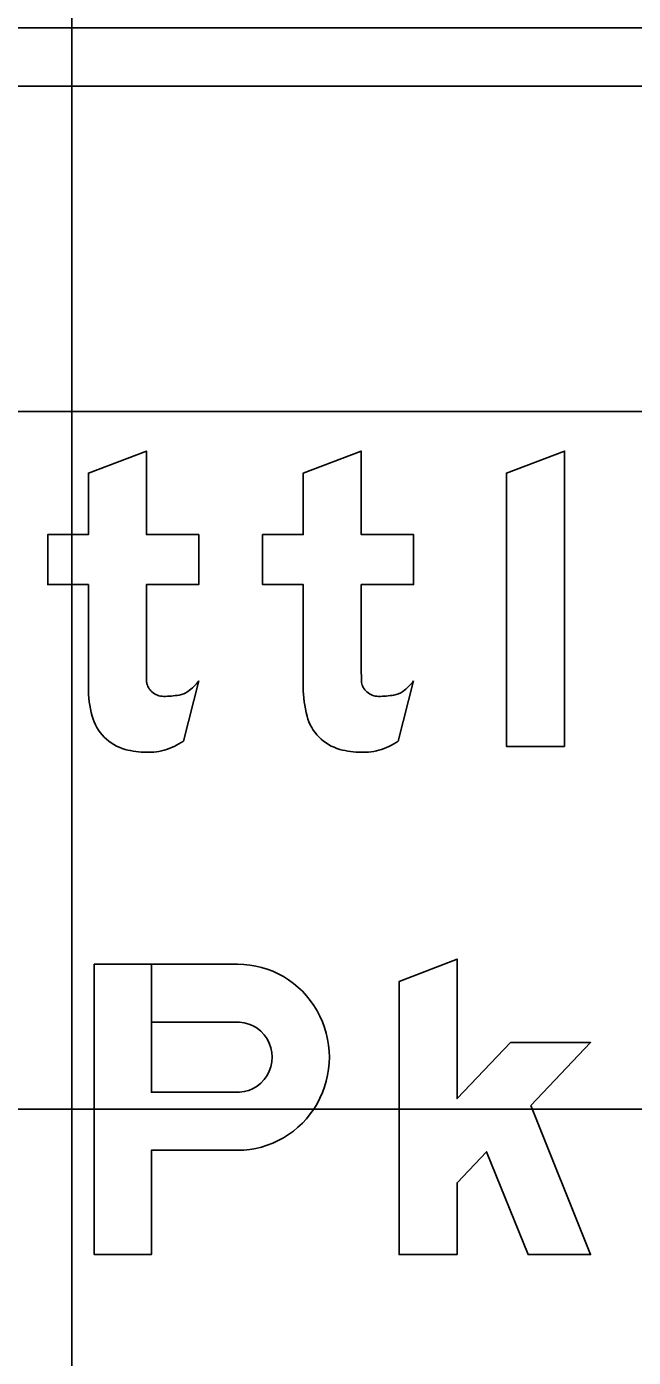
# Model space of a CAD drawing. Extents: x 2193008 to 2198143, y 1236112 to 1237864.
# Drawn here: x 2197048.577 to 2197050.317, y 1237291.479 to 1237295.295 of the extents above; entities that cross this region are included whole.
import ezdxf

# ---------------------------------------------------------------- set-up
doc = ezdxf.new("R2010")
doc.units = 0
for name, color, linetype in [('GSBWFILL', 7, 'Continuous'), ('GSCOLORFILL', 7, 'Continuous'), ('GSOUTLINE', 7, 'Continuous'), ('M-ROADS', 7, 'Continuous')]:
    doc.layers.add(name, color=color, linetype=linetype)

msp = doc.modelspace()

# ---------------------------------------------------------------- linework, layer by layer
at = {"layer": 'GSBWFILL'}
for p, q in [((2197049.0269, 1237293.2461), (2197049.0707, 1237293.4184)), ((2197049.6429, 1237293.2461), (2197049.6868, 1237293.4184))]:
    msp.add_line(p, q, dxfattribs=at)
for points in [[(2197048.9209, 1237293.4512), (2197048.9209, 1237293.6947), (2197049.0707, 1237293.6947), (2197049.0707, 1237293.8383), (2197048.9209, 1237293.8383), (2197048.9209, 1237294.0776), (2197048.7544, 1237294.0145), (2197048.7544, 1237293.8383), (2197048.6378, 1237293.8383), (2197048.6378, 1237293.6947), (2197048.7544, 1237293.6947), (2197048.7544, 1237293.4009)], [(2197049.5369, 1237293.4512), (2197049.5369, 1237293.6947), (2197049.6868, 1237293.6947), (2197049.6868, 1237293.8383), (2197049.5369, 1237293.8383), (2197049.5369, 1237294.0776), (2197049.3704, 1237294.0145), (2197049.3704, 1237293.8383), (2197049.2539, 1237293.8383), (2197049.2539, 1237293.6947), (2197049.3704, 1237293.6947), (2197049.3704, 1237293.4009)], [(2197048.771, 1237292.6062), (2197048.771, 1237291.7737), (2197048.9352, 1237291.7737), (2197048.9352, 1237292.0727), (2197049.1822, 1237292.0727)], [(2197049.1736, 1237292.2392), (2197048.9352, 1237292.2392), (2197048.9352, 1237292.6062), (2197048.771, 1237292.6062)], [(2197049.1822, 1237292.6062), (2197048.9352, 1237292.6062), (2197048.9352, 1237292.4397), (2197049.1736, 1237292.4397)]]:
    msp.add_lwpolyline(points, dxfattribs=at)
for points in [[(2197050.1197, 1237293.2306), (2197050.1197, 1237294.0776), (2197049.9532, 1237294.0145), (2197049.9532, 1237293.2306)], [(2197050.0226, 1237292.2008), (2197050.1946, 1237292.3814), (2197049.9647, 1237292.3814), (2197049.8116, 1237292.2208), (2197049.8116, 1237292.6208), (2197049.6451, 1237292.5565), (2197049.6451, 1237291.7737), (2197049.8116, 1237291.7737), (2197049.8116, 1237291.9793), (2197049.8964, 1237292.0684), (2197050.0151, 1237291.7737), (2197050.1946, 1237291.7737)]]:
    msp.add_lwpolyline(points, close=True, dxfattribs=at)
for centre, major_axis, ratio, start_param, end_param in [((2197049.9631, 1237293.4512), (0, 1.0423), 0.999998, 1.570796, 1.606005), ((2197050.5792, 1237293.4512), (0, 1.0423), 0.999998, 1.570796, 1.606005), ((2197048.9687, 1237293.4226), (0, 0.0479), 0.999998, 1.74085, 2.407828), ((2197048.9611, 1237293.5001), (0, 0.1367), 0.999998, 3.756278, 4.071638), ((2197049.5847, 1237293.4226), (0, 0.0479), 0.999998, 1.74085, 2.407828), ((2197049.5772, 1237293.5001), (0, 0.1367), 0.999998, 3.756278, 4.071638), ((2197049.0774, 1237293.4009), (0, 0.3231), 0.999998, 1.570796, 1.830698), ((2197048.9702, 1237293.4243), (0, 0.0501), 0.999998, 2.407828, 3.141593), ((2197048.9702, 1237293.6371), (0, 0.2629), 0.999998, 3.141593, 3.310762), ((2197049.004, 1237293.4394), (0, 0.0624), 0.999998, 3.310762, 3.756278), ((2197049.6935, 1237293.4009), (0, 0.3231), 0.999998, 1.570796, 1.830698), ((2197049.5863, 1237293.4243), (0, 0.0501), 0.999998, 2.407828, 3.141593), ((2197049.5863, 1237293.6371), (0, 0.2629), 0.999998, 3.141593, 3.310762), ((2197049.62, 1237293.4394), (0, 0.0624), 0.999998, 3.310762, 3.756278), ((2197048.896, 1237293.3526), (0, 0.1353), 0.999998, 1.830698, 2.869526), ((2197049.512, 1237293.3526), (0, 0.1353), 0.999998, 1.830698, 2.869526), ((2197048.9209, 1237293.4419), (0, 0.228), 0.999998, 2.869526, 3.141593), ((2197048.9209, 1237293.5423), (0, 0.3283), 0.999998, 3.141593, 3.205734), ((2197048.9332, 1237293.3496), (0, 0.1353), 0.999998, 3.205734, 3.427755), ((2197048.9155, 1237293.4098), (0, 0.1981), 0.999998, 3.427755, 3.738844), ((2197049.5369, 1237293.4419), (0, 0.228), 0.999998, 2.869526, 3.141593), ((2197049.5369, 1237293.5423), (0, 0.3283), 0.999998, 3.141593, 3.205734), ((2197049.5493, 1237293.3496), (0, 0.1353), 0.999998, 3.205734, 3.427755), ((2197049.5316, 1237293.4098), (0, 0.1981), 0.999998, 3.427755, 3.738844), ((2197049.1824, 1237292.3395), (0, 0.2667), 0.985873, 3.140988, 6.28379), ((2197049.1821, 1237292.3395), (0, 0.1006), 0.985873, 3.056611, 6.368167)]:
    msp.add_ellipse(centre, major_axis=major_axis, ratio=ratio, start_param=start_param, end_param=end_param, dxfattribs=at)
at = {"layer": 'GSCOLORFILL'}
for p, q in [((2197054.4665, 1237295.291), (2197036.4845, 1237295.291)), ((2197036.4845, 1237295.1245), (2197054.4665, 1237295.1245)), ((2197049.0269, 1237293.2461), (2197049.0707, 1237293.4184)), ((2197049.6429, 1237293.2461), (2197049.6868, 1237293.4184))]:
    msp.add_line(p, q, dxfattribs=at)
for points in [[(2197048.9209, 1237293.4512), (2197048.9209, 1237293.6947), (2197049.0707, 1237293.6947), (2197049.0707, 1237293.8383), (2197048.9209, 1237293.8383), (2197048.9209, 1237294.0776), (2197048.7544, 1237294.0145), (2197048.7544, 1237293.8383), (2197048.6378, 1237293.8383), (2197048.6378, 1237293.6947), (2197048.7544, 1237293.6947), (2197048.7544, 1237293.4009)], [(2197049.5369, 1237293.4512), (2197049.5369, 1237293.6947), (2197049.6868, 1237293.6947), (2197049.6868, 1237293.8383), (2197049.5369, 1237293.8383), (2197049.5369, 1237294.0776), (2197049.3704, 1237294.0145), (2197049.3704, 1237293.8383), (2197049.2539, 1237293.8383), (2197049.2539, 1237293.6947), (2197049.3704, 1237293.6947), (2197049.3704, 1237293.4009)], [(2197048.771, 1237292.6062), (2197048.771, 1237291.7737), (2197048.9352, 1237291.7737), (2197048.9352, 1237292.0727), (2197049.1822, 1237292.0727)], [(2197049.1736, 1237292.2392), (2197048.9352, 1237292.2392), (2197048.9352, 1237292.6062), (2197048.771, 1237292.6062)], [(2197049.1822, 1237292.6062), (2197048.9352, 1237292.6062), (2197048.9352, 1237292.4397), (2197049.1736, 1237292.4397)]]:
    msp.add_lwpolyline(points, dxfattribs=at)
for points in [[(2197050.1197, 1237293.2306), (2197050.1197, 1237294.0776), (2197049.9532, 1237294.0145), (2197049.9532, 1237293.2306)], [(2197050.0226, 1237292.2008), (2197050.1946, 1237292.3814), (2197049.9647, 1237292.3814), (2197049.8116, 1237292.2208), (2197049.8116, 1237292.6208), (2197049.6451, 1237292.5565), (2197049.6451, 1237291.7737), (2197049.8116, 1237291.7737), (2197049.8116, 1237291.9793), (2197049.8964, 1237292.0684), (2197050.0151, 1237291.7737), (2197050.1946, 1237291.7737)]]:
    msp.add_lwpolyline(points, close=True, dxfattribs=at)
for centre, major_axis, ratio, start_param, end_param in [((2197049.9631, 1237293.4512), (0, 1.0423), 0.999998, 1.570796, 1.606005), ((2197050.5792, 1237293.4512), (0, 1.0423), 0.999998, 1.570796, 1.606005), ((2197048.9687, 1237293.4226), (0, 0.0479), 0.999998, 1.74085, 2.407828), ((2197048.9611, 1237293.5001), (0, 0.1367), 0.999998, 3.756278, 4.071638), ((2197049.5847, 1237293.4226), (0, 0.0479), 0.999998, 1.74085, 2.407828), ((2197049.5772, 1237293.5001), (0, 0.1367), 0.999998, 3.756278, 4.071638), ((2197049.0774, 1237293.4009), (0, 0.3231), 0.999998, 1.570796, 1.830698), ((2197048.9702, 1237293.4243), (0, 0.0501), 0.999998, 2.407828, 3.141593), ((2197048.9702, 1237293.6371), (0, 0.2629), 0.999998, 3.141593, 3.310762), ((2197049.004, 1237293.4394), (0, 0.0624), 0.999998, 3.310762, 3.756278), ((2197049.6935, 1237293.4009), (0, 0.3231), 0.999998, 1.570796, 1.830698), ((2197049.5863, 1237293.4243), (0, 0.0501), 0.999998, 2.407828, 3.141593), ((2197049.5863, 1237293.6371), (0, 0.2629), 0.999998, 3.141593, 3.310762), ((2197049.62, 1237293.4394), (0, 0.0624), 0.999998, 3.310762, 3.756278), ((2197048.896, 1237293.3526), (0, 0.1353), 0.999998, 1.830698, 2.869526), ((2197049.512, 1237293.3526), (0, 0.1353), 0.999998, 1.830698, 2.869526), ((2197048.9209, 1237293.4419), (0, 0.228), 0.999998, 2.869526, 3.141593), ((2197048.9209, 1237293.5423), (0, 0.3283), 0.999998, 3.141593, 3.205734), ((2197048.9332, 1237293.3496), (0, 0.1353), 0.999998, 3.205734, 3.427755), ((2197048.9155, 1237293.4098), (0, 0.1981), 0.999998, 3.427755, 3.738844), ((2197049.5369, 1237293.4419), (0, 0.228), 0.999998, 2.869526, 3.141593), ((2197049.5369, 1237293.5423), (0, 0.3283), 0.999998, 3.141593, 3.205734), ((2197049.5493, 1237293.3496), (0, 0.1353), 0.999998, 3.205734, 3.427755), ((2197049.5316, 1237293.4098), (0, 0.1981), 0.999998, 3.427755, 3.738844), ((2197049.1824, 1237292.3395), (0, 0.2667), 0.985873, 3.140988, 6.28379), ((2197049.1821, 1237292.3395), (0, 0.1006), 0.985873, 3.056611, 6.368167)]:
    msp.add_ellipse(centre, major_axis=major_axis, ratio=ratio, start_param=start_param, end_param=end_param, dxfattribs=at)
at = {"layer": 'GSOUTLINE'}
for p, q in [((2197049.0269, 1237293.2461), (2197049.0707, 1237293.4184)), ((2197049.6429, 1237293.2461), (2197049.6868, 1237293.4184)), ((2197048.9352, 1237292.2392), (2197049.1736, 1237292.2392)), ((2197048.9352, 1237292.0727), (2197049.1822, 1237292.0727))]:
    msp.add_line(p, q, dxfattribs=at)
for points in [[(2197048.9209, 1237293.4512), (2197048.9209, 1237293.6947), (2197049.0707, 1237293.6947), (2197049.0707, 1237293.8383), (2197048.9209, 1237293.8383), (2197048.9209, 1237294.0776), (2197048.7544, 1237294.0145), (2197048.7544, 1237293.8383), (2197048.6378, 1237293.8383), (2197048.6378, 1237293.6947), (2197048.7544, 1237293.6947), (2197048.7544, 1237293.4009)], [(2197049.5369, 1237293.4512), (2197049.5369, 1237293.6947), (2197049.6868, 1237293.6947), (2197049.6868, 1237293.8383), (2197049.5369, 1237293.8383), (2197049.5369, 1237294.0776), (2197049.3704, 1237294.0145), (2197049.3704, 1237293.8383), (2197049.2539, 1237293.8383), (2197049.2539, 1237293.6947), (2197049.3704, 1237293.6947), (2197049.3704, 1237293.4009)], [(2197049.1822, 1237292.6062), (2197048.771, 1237292.6062), (2197048.771, 1237291.7737), (2197048.9352, 1237291.7737), (2197048.9352, 1237292.0727)], [(2197049.1736, 1237292.4397), (2197048.9352, 1237292.4397), (2197048.9352, 1237292.2392)]]:
    msp.add_lwpolyline(points, dxfattribs=at)
for points in [[(2197050.1197, 1237293.2306), (2197050.1197, 1237294.0776), (2197049.9532, 1237294.0145), (2197049.9532, 1237293.2306)], [(2197050.0226, 1237292.2008), (2197050.1946, 1237292.3814), (2197049.9647, 1237292.3814), (2197049.8116, 1237292.2208), (2197049.8116, 1237292.6208), (2197049.6451, 1237292.5565), (2197049.6451, 1237291.7737), (2197049.8116, 1237291.7737), (2197049.8116, 1237291.9793), (2197049.8964, 1237292.0684), (2197050.0151, 1237291.7737), (2197050.1946, 1237291.7737)]]:
    msp.add_lwpolyline(points, close=True, dxfattribs=at)
for centre, major_axis, ratio, start_param, end_param in [((2197049.9631, 1237293.4512), (0, 1.0423), 0.999998, 1.570796, 1.606005), ((2197050.5792, 1237293.4512), (0, 1.0423), 0.999998, 1.570796, 1.606005), ((2197048.9687, 1237293.4226), (0, 0.0479), 0.999998, 1.74085, 2.407828), ((2197048.9611, 1237293.5001), (0, 0.1367), 0.999998, 3.756278, 4.071638), ((2197049.5847, 1237293.4226), (0, 0.0479), 0.999998, 1.74085, 2.407828), ((2197049.5772, 1237293.5001), (0, 0.1367), 0.999998, 3.756278, 4.071638), ((2197049.0774, 1237293.4009), (0, 0.3231), 0.999998, 1.570796, 1.830698), ((2197048.9702, 1237293.4243), (0, 0.0501), 0.999998, 2.407828, 3.141593), ((2197048.9702, 1237293.6371), (0, 0.2629), 0.999998, 3.141593, 3.310762), ((2197049.004, 1237293.4394), (0, 0.0624), 0.999998, 3.310762, 3.756278), ((2197049.6935, 1237293.4009), (0, 0.3231), 0.999998, 1.570796, 1.830698), ((2197049.5863, 1237293.4243), (0, 0.0501), 0.999998, 2.407828, 3.141593), ((2197049.5863, 1237293.6371), (0, 0.2629), 0.999998, 3.141593, 3.310762), ((2197049.62, 1237293.4394), (0, 0.0624), 0.999998, 3.310762, 3.756278), ((2197048.896, 1237293.3526), (0, 0.1353), 0.999998, 1.830698, 2.869526), ((2197049.512, 1237293.3526), (0, 0.1353), 0.999998, 1.830698, 2.869526), ((2197048.9209, 1237293.4419), (0, 0.228), 0.999998, 2.869526, 3.141593), ((2197048.9209, 1237293.5423), (0, 0.3283), 0.999998, 3.141593, 3.205734), ((2197048.9332, 1237293.3496), (0, 0.1353), 0.999998, 3.205734, 3.427755), ((2197048.9155, 1237293.4098), (0, 0.1981), 0.999998, 3.427755, 3.738844), ((2197049.5369, 1237293.4419), (0, 0.228), 0.999998, 2.869526, 3.141593), ((2197049.5369, 1237293.5423), (0, 0.3283), 0.999998, 3.141593, 3.205734), ((2197049.5493, 1237293.3496), (0, 0.1353), 0.999998, 3.205734, 3.427755), ((2197049.5316, 1237293.4098), (0, 0.1981), 0.999998, 3.427755, 3.738844), ((2197049.1824, 1237292.3395), (0, 0.2667), 0.985873, 3.140988, 6.28379), ((2197049.1821, 1237292.3395), (0, 0.1006), 0.985873, 3.056611, 6.368167)]:
    msp.add_ellipse(centre, major_axis=major_axis, ratio=ratio, start_param=start_param, end_param=end_param, dxfattribs=at)
at = {"layer": 'M-ROADS'}
for p, q in [((2197048.7065, 1237258.191), (2197048.7065, 1237318.191)), ((2197024.7065, 1237294.191), (2197154.7065, 1237294.191)), ((2197024.7065, 1237292.191), (2197154.7065, 1237292.191))]:
    msp.add_line(p, q, dxfattribs=at)

doc.saveas('drawing.dxf')
